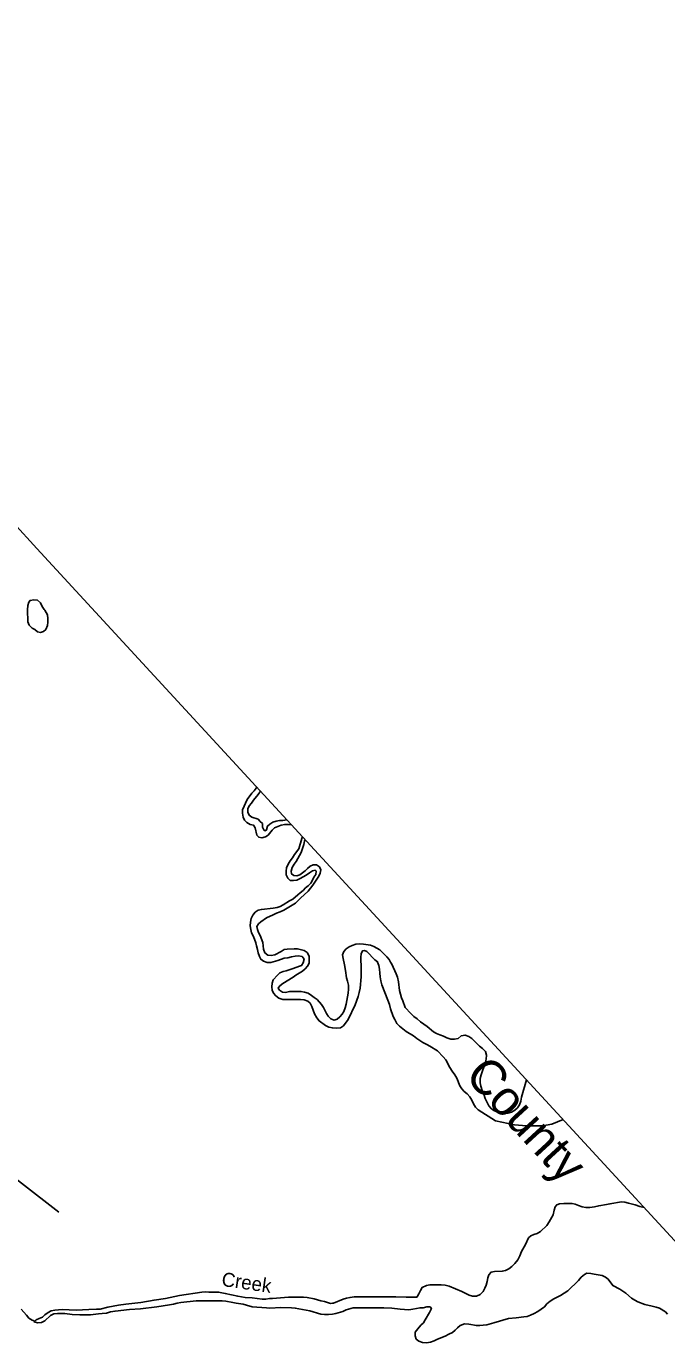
# Model space of a CAD drawing. Extents: x 1945482 to 2853149, y 66427 to 1015778.
# Drawn here: x 2373564 to 2376568, y 203597 to 209782 of the extents above; entities that cross this region are included whole.
import ezdxf

# ---------------------------------------------------------------- set-up
doc = ezdxf.new("R2010")
doc.units = 0
for name, color, linetype in [('Old_Level_19', 7, 'Continuous'), ('Old_Level_21', 7, 'Continuous'), ('Old_Level_35', 7, 'Continuous'), ('Old_Level_52', 7, 'Continuous'), ('Old_Level_59', 7, 'Continuous'), ('Old_Level_60', 7, 'Continuous')]:
    doc.layers.add(name, color=color, linetype=linetype)

msp = doc.modelspace()

# ---------------------------------------------------------------- linework, layer by layer
at = {"layer": 'Old_Level_35'}
msp.add_lwpolyline([(2371133.2, 206246.4), (2371676.3, 205762), (2371914, 205574.2), (2372107.9, 205461.5), (2372214.3, 205386.4), (2373715.7, 204222)], dxfattribs=at)
at = {"layer": 'Old_Level_52'}
msp.add_lwpolyline([(2378759.5, 203075.9), (2378635.1, 203141.4), (2378535.6, 203224.1), (2378329.5, 203441.4), (2378151.8, 203779.3), (2378121.8, 203833), (2378086.1, 203858.6), (2378036.3, 203865.5), (2377972.4, 203848.3), (2377866.5, 203803.1), (2377608.8, 203752.4), (2377531.7, 203731.3), (2377275.8, 203727.2), (2377077.5, 203731.3), (2376940.7, 203749.9), (2376918.4, 203759), (2376879.1, 203791.5), (2373613.5, 207333.7), (2373277.7, 207699.4), (2372199.2, 208872.9), (2371269.6, 209887)], dxfattribs=at)
at = {"layer": 'Old_Level_59'}
msp.add_lwpolyline([(2373539.5, 203767), (2373565.2, 203739.8), (2373576.2, 203725.4), (2373590.5, 203715.1), (2373603, 203710.5)], dxfattribs=at)
at = {"layer": 'Old_Level_60'}
for points in [[(2373630.2, 206940.4), (2373616.2, 206943.6), (2373604, 206954), (2373590.5, 206960.9), (2373577, 206974.6), (2373570.5, 206989.2), (2373568.7, 207046.6), (2373570.5, 207066.6), (2373576, 207082.7), (2373581, 207090.2), (2373598.2, 207093), (2373616.2, 207091.5), (2373630, 207078.9), (2373638, 207062.2), (2373647, 207048.5), (2373651, 207045.2), (2373663.5, 207022.6), (2373665.2, 207005.3), (2373665.2, 206988.5), (2373663.2, 206972.2), (2373655.7, 206954.4), (2373645, 206944.8), (2373630.2, 206940.4)], [(2374807.2, 206038.9), (2374793, 206040), (2374776, 206040), (2374758.5, 206036.9), (2374743.2, 206029.8), (2374728.5, 206024.6), (2374717, 206013.7), (2374697.7, 205990), (2374685, 205982.3), (2374668, 205977.8), (2374654.2, 205980.3), (2374645, 205990.2), (2374637.7, 206024.5), (2374629.7, 206036.6), (2374613.5, 206040.1), (2374597.5, 206048.5), (2374587.2, 206059.3), (2374580.5, 206074.5), (2374577.7, 206092.5), (2374578.5, 206109.1), (2374600, 206157.4), (2374621.2, 206186.6), (2374632.7, 206198.2), (2374642, 206210.1), (2374644.7, 206215.2)], [(2374662.7, 206195.7), (2374651.7, 206179.8), (2374628.7, 206153.8), (2374620.5, 206140.2), (2374609.7, 206127.7), (2374603.5, 206113.1), (2374602.5, 206097.8), (2374608.5, 206083.3), (2374621.5, 206074.9), (2374651, 206064.8), (2374661, 206053.5), (2374671.7, 206043.8), (2374671, 206026.9), (2374677.7, 206014.6), (2374684.7, 206010.5), (2374690.5, 206014.4), (2374695, 206032), (2374706.7, 206041.7), (2374720.7, 206050), (2374736, 206055.9), (2374751.2, 206058.1), (2374766.5, 206058.9), (2374786.5, 206061.3)], [(2375019.5, 205084.8), (2375000, 205085.7), (2374982.2, 205089), (2374967, 205096.8), (2374937.5, 205118.7), (2374926, 205132.8), (2374915.7, 205151.4), (2374903.5, 205187.2), (2374895, 205201.7), (2374884.2, 205211.8), (2374866.5, 205217.4), (2374850.5, 205219.7), (2374783, 205218.6), (2374767.5, 205219.3), (2374748.5, 205225.1), (2374734.7, 205236.4), (2374723.2, 205248.4), (2374717.7, 205263.6), (2374716.2, 205278.9), (2374716.5, 205296), (2374721.2, 205310.7), (2374742, 205334), (2374753.7, 205344.6), (2374768, 205351.2), (2374782.7, 205354.4), (2374816.2, 205364.4), (2374845.7, 205375.5), (2374855, 205377.9), (2374862.5, 205390.6), (2374866.7, 205407.9), (2374857.5, 205421.4), (2374841, 205423.3), (2374825.2, 205421.8), (2374808.5, 205419.6), (2374790.2, 205415.3), (2374773.5, 205413.1), (2374744, 205402.4), (2374710.5, 205392), (2374694, 205392.3), (2374676.7, 205398.3), (2374663.7, 205407.9), (2374657.2, 205420.5), (2374651.5, 205437.7), (2374647.5, 205453.3), (2374644.2, 205470.8), (2374640, 205485.6), (2374629.2, 205514.9), (2374620.7, 205532.5), (2374616.5, 205547.3), (2374614, 205565.3), (2374615.5, 205582.5), (2374618.5, 205599), (2374626.5, 205614.5), (2374638, 205629.5), (2374650.7, 205637.8), (2374667, 205641.8), (2374722.2, 205647), (2374740, 205649.9), (2374755, 205655.2), (2374768.7, 205662.9), (2374798.7, 205681.8), (2374813.7, 205688.9), (2374837, 205709.6), (2374849, 205718.7), (2374862, 205730.4), (2374872.7, 205742.6), (2374885.2, 205752.9), (2374898, 205765), (2374905.7, 205778.5), (2374912.2, 205793.1), (2374921.5, 205805.9), (2374924, 205821.5), (2374919.5, 205825.2), (2374905.5, 205822.6), (2374891.5, 205813.8), (2374876.7, 205802.3), (2374848, 205785.8), (2374832.7, 205779.3), (2374816.5, 205776.9), (2374801, 205777.7), (2374790, 205788), (2374783, 205804.3), (2374782.7, 205820.2), (2374784.7, 205836.4), (2374792, 205853.9), (2374801.5, 205868.7), (2374813.2, 205883.6), (2374822.5, 205898.4), (2374841.5, 205925.2), (2374855.5, 205974), (2374859.6, 205982)], [(2374871.8, 205968.8), (2374868, 205962.1), (2374865.5, 205945.4), (2374852.7, 205907.7), (2374829.5, 205865.7), (2374819.5, 205853.7), (2374811.5, 205837.5), (2374805.5, 205821.7), (2374808.5, 205808.2), (2374818.5, 205800.3), (2374832, 205799.2), (2374846.5, 205803.8), (2374860, 205813.3), (2374872, 205823.1), (2374883.2, 205833.9), (2374895.5, 205844.2), (2374910, 205850.7), (2374925.7, 205850.8), (2374939, 205841.5), (2374945, 205827.5), (2374941.5, 205812.1), (2374935.5, 205798.2), (2374907.7, 205755), (2374885.7, 205727.5), (2374850, 205694.8), (2374837.7, 205681.5), (2374826, 205671.2), (2374771.2, 205637.6), (2374755.2, 205629.6), (2374737.7, 205623.7), (2374721, 205616.9), (2374691.2, 205602.6), (2374664, 205583.9), (2374652.5, 205573.9), (2374645, 205562.2), (2374647.5, 205547.6), (2374652.7, 205533), (2374661.5, 205518.7), (2374672.5, 205486.4), (2374675.5, 205471.4), (2374676, 205455.8), (2374682.7, 205438.6), (2374696.2, 205427.6), (2374712, 205425.9), (2374729.5, 205428.4), (2374759.5, 205444.6), (2374773.5, 205453.6), (2374787, 205455.3), (2374820, 205457.1), (2374836.2, 205456.8), (2374866.5, 205449.4), (2374881.7, 205438.9), (2374890.7, 205422)], [(2374890.7, 205422), (2374891.2, 205405.8), (2374890, 205389.6), (2374883.5, 205375.6), (2374871.5, 205362.5), (2374859.5, 205352.6), (2374828.7, 205333.6), (2374815.7, 205323.4), (2374767, 205294.9), (2374752.5, 205283.3), (2374744.5, 205272.8), (2374750.7, 205263.1), (2374766, 205254.2), (2374779.5, 205252.7), (2374797.7, 205256.3), (2374815.5, 205257.4), (2374852, 205257.3), (2374869, 205254.1), (2374886.2, 205248.9), (2374901.5, 205237.3), (2374914.5, 205229.4), (2374927.5, 205219.1), (2374948, 205195.5), (2374957.5, 205182.4), (2374972, 205154.1), (2374980.2, 205141.1), (2374992.5, 205128.5), (2375000, 205125.9), (2375008, 205123.1), (2375021.5, 205126.9), (2375035, 205138.1), (2375045.7, 205150.5), (2375054, 205163.5), (2375059.5, 205179.7), (2375063.7, 205198), (2375070, 205231.7), (2375074.2, 205249.6), (2375075.2, 205267.6), (2375074.5, 205287.2), (2375071.2, 205305.2), (2375066.5, 205321.5), (2375061.7, 205355.5), (2375056.5, 205381.4), (2375049.7, 205411.9), (2375047.5, 205429), (2375053.2, 205445), (2375064.5, 205457.1), (2375078.7, 205466.8), (2375092.7, 205472.9), (2375110.2, 205479.1), (2375129, 205480.3), (2375145, 205479.2), (2375178.5, 205473.8), (2375193.5, 205467.8), (2375208.2, 205460.2), (2375221.7, 205451.6), (2375244.2, 205430.7), (2375254.5, 205418.9), (2375266.2, 205407.1), (2375273, 205395), (2375278.5, 205384.9), (2375299.5, 205339.8), (2375305, 205323.8), (2375309, 205302.7), (2375315, 205261.5), (2375324.5, 205227.4), (2375329.5, 205212.3), (2375341.5, 205181.6), (2375367, 205154.3), (2375381.5, 205140), (2375397.7, 205128.2), (2375413, 205115), (2375428.5, 205103.1), (2375444.5, 205093.2), (2375474.5, 205068.4), (2375488, 205059.5), (2375503.7, 205053.2), (2375520.5, 205047.9), (2375537.2, 205039.7), (2375554.7, 205033.7), (2375572, 205033), (2375589.5, 205037.1), (2375604, 205048.4), (2375622, 205052.4), (2375640.5, 205046.3), (2375653.7, 205036.7), (2375689, 205000), (2375704.5, 204989.1), (2375717.5, 204975.7), (2375722.2, 204957.9), (2375720.5, 204939.4), (2375715.7, 204921.2), (2375697.7, 204866.1)], [(2376081.8, 204656.3), (2376029.6, 204634.3), (2375985.6, 204626.6), (2375910.5, 204626.6), (2375853.5, 204631.7), (2375765.4, 204649.9), (2375683.7, 204702.5), (2375670.5, 204714.1), (2375661, 204730.3), (2375654.2, 204746.8), (2375644.5, 204763), (2375631.5, 204776.3), (2375618.5, 204787.9), (2375607.5, 204799.9), (2375597.2, 204815.2), (2375582.7, 204850.1), (2375573.5, 204866.7), (2375561, 204883.5), (2375550.2, 204900.9), (2375531.2, 204935.7), (2375518.7, 204951.1), (2375492.5, 204978.9), (2375456.7, 205000), (2375442.7, 205008.1), (2375424.5, 205017.1), (2375395, 205036.6), (2375379.7, 205049.2), (2375346, 205069.6), (2375315, 205094), (2375302.5, 205106.3), (2375292, 205125.4), (2375285.5, 205139.3), (2375272.5, 205175), (2375267, 205195.8), (2375259.7, 205216.3), (2375232.2, 205287.8), (2375227, 205306.1), (2375223.5, 205325.1), (2375221.5, 205342.9), (2375220.7, 205361.2), (2375217.7, 205379.3), (2375210.5, 205394.9), (2375211.5, 205396.3), (2375199.5, 205405.8), (2375161, 205444.3), (2375150.5, 205449.5), (2375140.2, 205446.8), (2375134, 205433.3), (2375133.5, 205418.1), (2375135, 205362.7), (2375134.7, 205326.2), (2375129.7, 205272.3), (2375126, 205252.7), (2375120.2, 205233), (2375106.5, 205194.4), (2375073.5, 205124.8), (2375052, 205096.1), (2375038, 205086.2), (2375019.5, 205084.8)], [(2375697.7, 204866.1), (2375693.2, 204848.4), (2375693.2, 204828.6), (2375696.5, 204812.2), (2375702.5, 204793), (2375709.7, 204775.8), (2375717, 204755.4), (2375733.2, 204721.1), (2375744.5, 204707.7), (2375757, 204699.1), (2375770.5, 204692.2), (2375785, 204688.1), (2375805, 204685.3), (2375823, 204685.8), (2375840.5, 204691.3), (2375855.2, 204700.3), (2375868.5, 204711.5), (2375877, 204725.4), (2375883.2, 204742), (2375887.5, 204761.1), (2375909.5, 204843.2)], [(2373603, 203710.5), (2373609.7, 203718.1), (2373624.5, 203723.5), (2373639, 203730.6), (2373650, 203741.2), (2373665.7, 203751.4), (2373681, 203758.9), (2373697.5, 203763.2), (2373731.2, 203766.1), (2373798, 203762.2), (2373856.5, 203766), (2373892.2, 203766.7), (2373910.5, 203768), (2373945.5, 203776.5), (2373995.5, 203785.5), (2374031, 203790.6), (2374100.7, 203798.8), (2374163, 203809.7), (2374216, 203816.7), (2374282.5, 203831.3), (2374387.7, 203847.8), (2374405, 203848.3), (2374420.5, 203847.5), (2374466, 203847.2), (2374497, 203841.5), (2374555.5, 203828.3), (2374590.5, 203822.6), (2374623, 203820.2), (2374670.5, 203814.9), (2374688, 203815), (2374704, 203816.8), (2374719, 203817.3), (2374793, 203823.2), (2374811.7, 203823.8), (2374864.2, 203823.5), (2374881, 203822.3), (2374913.5, 203815.6), (2374945.7, 203806.7), (2374962, 203803.2), (2374976.5, 203798.2), (2374991.5, 203794.7), (2375000, 203795.6), (2375005.2, 203796.1), (2375049.5, 203814.3), (2375065.2, 203819.1), (2375082.5, 203822.6), (2375101, 203824.8), (2375137.5, 203826), (2375297.7, 203824.9), (2375346, 203823.2), (2375396.2, 203824.2), (2375399, 203828.7), (2375405.5, 203839.7), (2375412.2, 203855.5), (2375420.7, 203868.2), (2375440.7, 203878.1), (2375457.2, 203880.8), (2375509.5, 203881.7), (2375528.5, 203880.3), (2375547.7, 203875.8), (2375606.2, 203849.8), (2375640.7, 203832.7), (2375656.5, 203828.2), (2375675.7, 203828.1), (2375693.2, 203836.3), (2375706.2, 203849.6), (2375715, 203865.9), (2375720.5, 203880.6), (2375725, 203897.2), (2375728.2, 203914.7), (2375734, 203929), (2375744.2, 203940.9), (2375760.7, 203944.6), (2375796.5, 203945.2), (2375812.5, 203948.2), (2375827, 203956.6), (2375842, 203967.8), (2375855.7, 203982.1), (2375869.5, 203999.3), (2375878.7, 204017.3), (2375886.5, 204037.1), (2375905.5, 204070.6), (2375919.5, 204101.1), (2375931.2, 204110.8), (2375945, 204117.7), (2375960.5, 204122.3), (2375976, 204131), (2376005.2, 204159.9), (2376016.5, 204177), (2376035.5, 204210.2), (2376040, 204230.8), (2376044.7, 204247.4), (2376052.2, 204257.1), (2376065.2, 204261.4), (2376086, 204262.8)], [(2376086, 204262.8), (2376124, 204262.2), (2376139.2, 204259.2), (2376153.7, 204254.2), (2376171, 204247), (2376188.7, 204244.3), (2376207, 204244.4), (2376228.7, 204247.8), (2376249, 204252.4), (2376286, 204258.8), (2376301.7, 204260.6), (2376356, 204270.3), (2376371.2, 204268.6), (2376388.5, 204264.8), (2376420.2, 204255.9), (2376441.2, 204248.2), (2376462.5, 204243.4)], [(2376103.7, 203852.6), (2376153.7, 203902.4), (2376167, 203917.5), (2376181.7, 203929.8), (2376193.5, 203936.5), (2376211.7, 203934.9), (2376228, 203930.8), (2376264.5, 203925.8), (2376281, 203917.8), (2376292.7, 203907.5), (2376315.2, 203878.1), (2376347.7, 203861.1), (2376361.5, 203852.3), (2376375.7, 203842.6), (2376403, 203818.9), (2376419, 203810.1), (2376432.5, 203801.2), (2376466.2, 203788.6), (2376499.7, 203782.1), (2376519, 203777.1), (2376533.5, 203771.9), (2376562.7, 203754.5), (2376572.5, 203744.1)], [(2373603, 203710.5), (2373600.5, 203707.6), (2373615.5, 203703.6), (2373634.2, 203704.9), (2373650.2, 203712.2), (2373677, 203737.6), (2373692.7, 203745.5), (2373710.5, 203746.4), (2373743.7, 203746.4), (2373778.2, 203742.9), (2373814.5, 203740.6), (2373865.5, 203741), (2373902, 203745.3), (2373920.2, 203746.6), (2373940.2, 203749.4), (2373959, 203754.9), (2373979.7, 203758.8), (2374048.5, 203765.8), (2374099.5, 203768.6), (2374176.7, 203778.6), (2374235, 203787.2), (2374254, 203790.7), (2374270.7, 203794.9), (2374289.2, 203798), (2374361.2, 203807), (2374393.7, 203806.2), (2374445.2, 203807.1), (2374481.7, 203806.3), (2374499.2, 203804.6), (2374532.2, 203799.3), (2374548.7, 203795), (2374580.5, 203790.3), (2374596.7, 203786.2), (2374623.2, 203777.7), (2374689.7, 203772.9), (2374706.2, 203772.4), (2374757, 203775.4), (2374807.5, 203773.8), (2374825.2, 203772.1), (2374893.5, 203758.9), (2374944.7, 203744.6), (2374962, 203742.7), (2374981.2, 203742.7), (2375000, 203744.7), (2375016.5, 203747.4), (2375048, 203756.3), (2375064.5, 203764), (2375097, 203774.2), (2375241, 203774.1), (2375278.5, 203772.1), (2375318, 203767.3), (2375357.5, 203764.9), (2375376.5, 203767.1), (2375411.2, 203773.8), (2375426.2, 203774.4), (2375442, 203778.8), (2375458.2, 203778.2), (2375464.5, 203769.8), (2375455, 203752.5), (2375435.5, 203716.7), (2375426.7, 203703.3), (2375415.2, 203692.5), (2375400, 203675.8), (2375388.2, 203660), (2375387.5, 203643.1), (2375392.7, 203627), (2375404.5, 203616.9), (2375422, 203611.8), (2375441, 203609.7), (2375460.2, 203612.3), (2375477.2, 203618.7), (2375493, 203626.1), (2375528.5, 203640.3), (2375545.5, 203650), (2375562.5, 203658.1), (2375575.5, 203668.4), (2375586.5, 203680.6), (2375598.7, 203691.6), (2375618.7, 203698.6), (2375639, 203697), (2375675.5, 203690.8), (2375690.7, 203690.5), (2375707.5, 203692.1), (2375723.5, 203694.5), (2375757.7, 203702.9), (2375826.2, 203724.1), (2375861.7, 203726.8), (2375897.7, 203731.1), (2375913.7, 203733.6), (2375929, 203739.7), (2375947, 203747.6), (2375963.5, 203756.7), (2375979.5, 203767.8), (2375994, 203779), (2376005.7, 203792), (2376021.5, 203805.6), (2376038.2, 203815.8), (2376070.5, 203831.2), (2376103.7, 203852.6)]]:
    msp.add_lwpolyline(points, dxfattribs=at)

# ---------------------------------------------------------------- texts
at = {"layer": 'Old_Level_19'}
msp.add_text('County', height=164.04, rotation=312.57671, dxfattribs=at).set_placement((2375615.4, 204858.6))
at = {"layer": 'Old_Level_21'}
msp.add_text('Creek', height=65.62, rotation=351.76683, dxfattribs=at).set_placement((2374476.8, 203876.9))

doc.saveas('drawing.dxf')
